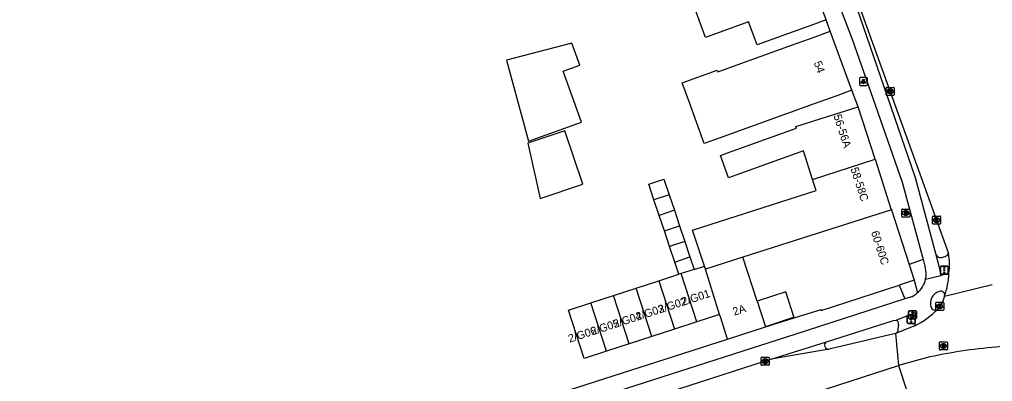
# Model space of a CAD drawing. Extents: x 159265 to 160143, y 383413 to 384319.
# Drawn here: x 159491.4 to 159612.9, y 384076.2 to 384121.4 of the extents above; entities that cross this region are included whole.
import ezdxf

# ---------------------------------------------------------------- set-up
doc = ezdxf.new("R2010")
doc.units = 0
for name, color, linetype in [('IMGEO_Brandkraan', 7, 'Continuous'), ('IMGEO_Fietspad_gesloten', 7, 'Continuous'), ('IMGEO_Kolk', 7, 'Continuous'), ('IMGEO_Lichtpunt', 7, 'Continuous'), ('IMGEO_Muur', 7, 'Continuous'), ('IMGEO_OVBaan_gesloten', 7, 'Continuous'), ('IMGEO_Pand', 7, 'Continuous'), ('IMGEO_Pand_nummerreeks', 7, 'Continuous'), ('IMGEO_Rijbaan_lokaal_gesloten', 7, 'Continuous'), ('IMGEO_Rioolput', 7, 'Continuous'), ('IMGEO_Verkeerseiland_gesloten', 7, 'Continuous'), ('IMGEO_Verkeersregelinstallatiepaal', 7, 'Continuous'), ('IMGEO_Voetpad_open', 7, 'Continuous')]:
    doc.layers.add(name, color=color, linetype=linetype)

msp = doc.modelspace()

# ---------------------------------------------------------------- linework, layer by layer
at = {"layer": 'IMGEO_Brandkraan'}
for p, q in [((159601.54, 384096.81), (159601.54, 384097.66)), ((159601.62, 384097.74), (159602.47, 384097.74)), ((159602.03, 384097.52), (159602.06, 384097.52)), ((159602.54, 384097.66), (159602.54, 384096.81)), ((159602.47, 384096.74), (159601.62, 384096.74)), ((159602.05, 384096.96), (159602.03, 384096.96))]:
    msp.add_line(p, q, dxfattribs=at)
for points in [[(159601.54, 384096.81), (159601.54, 384097.66)], [(159601.62, 384097.74), (159602.47, 384097.74)], [(159601.89, 384097.44), (159601.89, 384097.04), (159602.1, 384097.04)], [(159602.12, 384097.44), (159601.89, 384097.44)], [(159602.07, 384097.36), (159602.01, 384097.36), (159602.01, 384097.28)], [(159602.01, 384097.28), (159602.07, 384097.28)], [(159602.08, 384097.2), (159602.01, 384097.2), (159602.01, 384097.12)], [(159602.54, 384097.66), (159602.54, 384096.81)], [(159602.47, 384096.74), (159601.62, 384096.74)], [(159602.01, 384097.12), (159602.08, 384097.12)]]:
    msp.add_lwpolyline(points, dxfattribs=at)
for centre, radius, start, end in [((159601.62, 384097.66), 0.0765, 91.552, 178.448), ((159601.62, 384097.66), 0.0765, 91.552, 178.448), ((159602.07, 384097.32), 0.0379, 267.8285, 90.9355), ((159602.08, 384097.16), 0.0404, 269.8759, 90.5077), ((159602.13, 384097.29), 0.145, 59.4692, 91.5367), ((159602.15, 384097.34), 0.0922, 285.5137, 58.1501), ((159602.15, 384097.15), 0.105, 301.3115, 78.989), ((159602.47, 384097.66), 0.0765, 1.552, 88.448), ((159602.47, 384097.66), 0.0765, 1.552, 88.448), ((159601.62, 384096.81), 0.0765, 181.552, 268.448), ((159601.62, 384096.81), 0.0765, 181.552, 268.448), ((159602.11, 384097.29), 0.251, 268.6676, 293.5347), ((159602.47, 384096.81), 0.0765, 271.552, 358.448), ((159602.47, 384096.81), 0.0765, 271.552, 358.448)]:
    msp.add_arc(centre, radius, start, end, dxfattribs=at)
for centre, major_axis, ratio, start_param, end_param in [((159602.03, 384097.24), (-0.387, 0.002), 0.722429, 4.712389, 7.853982), ((159602.05, 384097.24), (-0.39, 0.002), 0.717154, 1.570796, 4.712389)]:
    msp.add_ellipse(centre, major_axis=major_axis, ratio=ratio, start_param=start_param, end_param=end_param, dxfattribs=at)
at = {"layer": 'IMGEO_Fietspad_gesloten'}
for points in [[(159605.86, 384092), (159603.25, 384101.64), (159595.9, 384123.03), (159593.47, 384129.4), (159592.2, 384132.75), (159590.95, 384136.08)], [(159590.54, 384131.59), (159595.36, 384118.97), (159597.62, 384112.42), (159601.58, 384101.1), (159604.23, 384091.42)], [(159604.23, 384091.42), (159604.48, 384090.44)], [(159606.41, 384089.44), (159606.35, 384090.12), (159605.86, 384092)], [(159604.52, 384088.98), (159606.41, 384089.44)], [(159607.44, 384089.71), (159606.41, 384089.44)], [(159601.92, 384086.5), (159588.33, 384082.1), (159558.23, 384072.43), (159521.21, 384061.54), (159513.06, 384059.09), (159510.21, 384058.19), (159500, 384054.9), (159487.37, 384050.82)], [(159602.6, 384086.72), (159601.92, 384086.5)], [(159592.14, 384081.14), (159600.53, 384083.82), (159600.85, 384083.84)], [(159600.85, 384083.84), (159603.21, 384084.83), (159603.16, 384083.16)], [(159585.25, 384078.96), (159592.14, 384081.14)]]:
    msp.add_lwpolyline(points, dxfattribs=at)
for centre, radius, start, end in [((159601.45, 384089.63), 3.14, 348.1286, 14.9422), ((159601.45, 384089.63), 3.14, 310.5427, 348.0746), ((159601.46, 384089.62), 3.12, 291.4586, 310.5069), ((159606.62, 384085.96), 1.51, 105.3308, 197.5155), ((159606.43, 384087), 0.476, 344.4753, 115.9981), ((159605.71, 384085.66), 0.546, 196.1111, 307.5815)]:
    msp.add_arc(centre, radius, start, end, dxfattribs=at)
at = {"layer": 'IMGEO_Kolk'}
for p, q in [((159599.6, 384112.01), (159599.6, 384112.87)), ((159599.67, 384112.94), (159600.52, 384112.94)), ((159600.52, 384111.94), (159599.67, 384111.94)), ((159600.11, 384112.16), (159600.08, 384112.16)), ((159600.09, 384112.72), (159600.11, 384112.72)), ((159600.6, 384112.87), (159600.6, 384112.01)), ((159605.39, 384095.93), (159605.39, 384096.78)), ((159605.46, 384096.85), (159606.31, 384096.85)), ((159605.87, 384096.63), (159605.9, 384096.63)), ((159605.9, 384096.07), (159605.87, 384096.07)), ((159606.39, 384096.78), (159606.39, 384095.93)), ((159606.31, 384095.85), (159605.46, 384095.85)), ((159605.78, 384085.16), (159605.78, 384086.01)), ((159605.85, 384086.09), (159606.71, 384086.09)), ((159606.71, 384085.08), (159605.85, 384085.08)), ((159606.29, 384085.31), (159606.26, 384085.31)), ((159606.27, 384085.86), (159606.29, 384085.86)), ((159606.78, 384086.01), (159606.78, 384085.16)), ((159583.99, 384078.29), (159583.99, 384079.15)), ((159584.06, 384079.22), (159584.91, 384079.22)), ((159584.48, 384079), (159584.5, 384079)), ((159584.99, 384079.15), (159584.99, 384078.29)), ((159584.91, 384078.22), (159584.06, 384078.22)), ((159584.5, 384078.44), (159584.47, 384078.44))]:
    msp.add_line(p, q, dxfattribs=at)
for points in [[(159599.6, 384112.01), (159599.6, 384112.87)], [(159599.67, 384112.94), (159600.52, 384112.94)], [(159600.52, 384111.94), (159599.67, 384111.94)], [(159599.92, 384112.64), (159600.04, 384112.64), (159600.04, 384112.49), (159600.17, 384112.64), (159600.34, 384112.64), (159600.19, 384112.49), (159600.34, 384112.24), (159600.19, 384112.24), (159600.11, 384112.4), (159600.04, 384112.34), (159600.04, 384112.24), (159599.92, 384112.24), (159599.92, 384112.64)], [(159600.6, 384112.87), (159600.6, 384112.01)], [(159605.39, 384095.93), (159605.39, 384096.78)], [(159605.46, 384096.85), (159606.31, 384096.85)], [(159605.71, 384096.55), (159605.83, 384096.55), (159605.83, 384096.4), (159605.96, 384096.55), (159606.12, 384096.55), (159605.98, 384096.4), (159606.13, 384096.15), (159605.98, 384096.15), (159605.89, 384096.32), (159605.83, 384096.25), (159605.83, 384096.15), (159605.71, 384096.15), (159605.71, 384096.55)], [(159606.39, 384096.78), (159606.39, 384095.93)], [(159606.31, 384095.85), (159605.46, 384095.85)], [(159605.78, 384085.16), (159605.78, 384086.01)], [(159605.85, 384086.09), (159606.71, 384086.09)], [(159606.71, 384085.08), (159605.85, 384085.08)], [(159606.1, 384085.78), (159606.22, 384085.78), (159606.22, 384085.63), (159606.35, 384085.78), (159606.52, 384085.78), (159606.37, 384085.63), (159606.52, 384085.38), (159606.37, 384085.38), (159606.29, 384085.55), (159606.22, 384085.48), (159606.22, 384085.38), (159606.1, 384085.38), (159606.1, 384085.78)], [(159606.78, 384086.01), (159606.78, 384085.16)], [(159583.99, 384078.29), (159583.99, 384079.15)], [(159584.06, 384079.22), (159584.91, 384079.22)], [(159584.99, 384079.15), (159584.99, 384078.29)], [(159584.91, 384078.22), (159584.06, 384078.22)], [(159584.31, 384078.92), (159584.43, 384078.92), (159584.43, 384078.77), (159584.56, 384078.92), (159584.73, 384078.92), (159584.58, 384078.77), (159584.73, 384078.52), (159584.58, 384078.52), (159584.5, 384078.68), (159584.43, 384078.62), (159584.43, 384078.52), (159584.31, 384078.52), (159584.31, 384078.92)]]:
    msp.add_lwpolyline(points, dxfattribs=at)
for centre, start, end in [((159599.67, 384112.86), 91.552, 178.448), ((159599.67, 384112.86), 91.552, 178.448), ((159599.67, 384112.02), 181.552, 268.448), ((159599.67, 384112.02), 181.552, 268.448), ((159600.52, 384112.86), 1.552, 88.448), ((159600.52, 384112.86), 1.552, 88.448), ((159600.52, 384112.02), 271.552, 358.448), ((159600.52, 384112.02), 271.552, 358.448), ((159605.46, 384096.78), 91.552, 178.448), ((159605.46, 384096.78), 91.552, 178.448), ((159606.31, 384096.78), 1.552, 88.448), ((159606.31, 384096.78), 1.552, 88.448), ((159605.46, 384095.93), 181.552, 268.448), ((159605.46, 384095.93), 181.552, 268.448), ((159606.31, 384095.93), 271.552, 358.448), ((159606.31, 384095.93), 271.552, 358.448), ((159605.86, 384086.01), 91.552, 178.448), ((159605.86, 384086.01), 91.552, 178.448), ((159605.86, 384085.16), 181.552, 268.448), ((159605.86, 384085.16), 181.552, 268.448), ((159606.7, 384086.01), 1.552, 88.448), ((159606.7, 384086.01), 1.552, 88.448), ((159606.7, 384085.16), 271.552, 358.448), ((159606.7, 384085.16), 271.552, 358.448), ((159584.06, 384079.14), 91.552, 178.448), ((159584.06, 384079.14), 91.552, 178.448), ((159584.91, 384079.14), 1.552, 88.448), ((159584.91, 384079.14), 1.552, 88.448), ((159584.06, 384078.3), 181.552, 268.448), ((159584.06, 384078.3), 181.552, 268.448), ((159584.91, 384078.3), 271.552, 358.448), ((159584.91, 384078.3), 271.552, 358.448)]:
    msp.add_arc(centre, 0.0765, start, end, dxfattribs=at)
for centre, major_axis, ratio, start_param, end_param in [((159600.08, 384112.44), (-0.387, 0.002), 0.722429, 4.712389, 7.853982), ((159600.11, 384112.44), (-0.39, 0.002), 0.717154, 1.570796, 4.712389), ((159605.87, 384096.35), (-0.387, 0.002), 0.722429, 4.712389, 7.853982), ((159605.9, 384096.35), (-0.39, 0.002), 0.717154, 1.570796, 4.712389), ((159606.27, 384085.58), (-0.387, 0.002), 0.722429, 4.712389, 7.853982), ((159606.29, 384085.58), (-0.39, 0.002), 0.717154, 1.570796, 4.712389), ((159584.47, 384078.72), (-0.387, 0.002), 0.722429, 4.712389, 7.853982), ((159584.5, 384078.72), (-0.39, 0.002), 0.717154, 1.570796, 4.712389)]:
    msp.add_ellipse(centre, major_axis=major_axis, ratio=ratio, start_param=start_param, end_param=end_param, dxfattribs=at)
at = {"layer": 'IMGEO_Lichtpunt'}
for p, q in [((159596.26, 384114.07), (159596.26, 384113.27)), ((159596.26, 384114.07), (159596.26, 384113.27)), ((159597.16, 384114.17), (159596.36, 384114.17)), ((159597.16, 384114.17), (159596.36, 384114.17)), ((159596.36, 384113.17), (159597.16, 384113.17)), ((159596.36, 384113.17), (159597.16, 384113.17)), ((159597.26, 384113.27), (159597.26, 384114.07)), ((159597.26, 384113.27), (159597.26, 384114.07))]:
    msp.add_line(p, q, dxfattribs=at)
for points in [[(159596.64, 384113.74), (159596.67, 384113.71), (159596.49, 384113.45), (159596.45, 384113.48), (159596.64, 384113.74)], [(159596.74, 384113.69), (159596.78, 384113.69), (159596.78, 384113.37), (159596.74, 384113.37), (159596.74, 384113.69)], [(159596.85, 384113.71), (159596.89, 384113.74), (159597.07, 384113.47), (159597.03, 384113.45), (159596.85, 384113.71)]]:
    msp.add_lwpolyline(points, dxfattribs=at)
msp.add_circle((159596.76, 384113.87), 0.0994, dxfattribs=at)
for centre, start, end in [((159596.36, 384114.07), 90, 180), ((159596.36, 384114.07), 90, 180), ((159596.36, 384113.27), 180, 270), ((159596.36, 384113.27), 180, 270), ((159597.16, 384114.07), 0, 90), ((159597.16, 384114.07), 0, 90), ((159597.16, 384113.27), 270, 0), ((159597.16, 384113.27), 270, 360)]:
    msp.add_arc(centre, 0.0946, start, end, dxfattribs=at)
at = {"layer": 'IMGEO_Muur'}
msp.add_lwpolyline([(159588.09, 384084.24), (159584.54, 384083.02)], dxfattribs=at)
at = {"layer": 'IMGEO_OVBaan_gesloten'}
for points in [[(159605.06, 384079.26), (159601.12, 384078.2)], [(159590.32, 384074.89), (159590.47, 384074.75), (159601.12, 384078.2)], [(159601.12, 384078.2), (159602.13, 384075.14)]]:
    msp.add_lwpolyline(points, dxfattribs=at)
msp.add_arc((159619.23, 384012.8), 67.95, 94.4718, 102.036, dxfattribs=at)
at = {"layer": 'IMGEO_Pand'}
for points in [[(159592.09, 384121.37), (159590.21, 384120.69), (159587.4, 384119.67), (159583.47, 384118.24), (159582.42, 384121.13), (159577.03, 384119.17), (159575.46, 384123.5), (159580.99, 384125.51), (159581.31, 384124.64), (159585.08, 384126.01), (159587.9, 384127.03), (159589.78, 384127.72)], [(159592.09, 384121.37), (159589.78, 384127.72)], [(159595.32, 384112.59), (159593.45, 384111.9), (159590.62, 384110.89), (159578.74, 384106.58), (159576.88, 384105.91), (159574.95, 384111.25), (159574.13, 384113.5), (159578.51, 384115.09), (159578.58, 384114.88), (159587.91, 384118.25), (159590.73, 384119.26), (159592.61, 384119.95)], [(159595.32, 384112.59), (159592.61, 384119.95)], [(159559.26, 384114.95), (159561.36, 384115.71), (159560.34, 384118.47), (159552.2, 384116.35), (159554.92, 384106.21), (159561.55, 384108.6), (159559.26, 384114.95)], [(159590.4, 384101.44), (159589.26, 384105), (159579.89, 384101.65), (159578.9, 384104.43), (159579.78, 384104.75), (159588.39, 384107.83), (159588.32, 384108.04), (159596.12, 384110.49)], [(159598.21, 384103.98), (159596.12, 384110.49)], [(159555.11, 384106.06), (159554.83, 384105.96), (159556.37, 384099.05), (159561.73, 384100.84), (159559.49, 384107.53), (159555.11, 384106.06)], [(159590.4, 384101.44), (159598.21, 384103.98)], [(159598.21, 384103.98), (159600.2, 384097.77), (159600.25, 384097.65)], [(159570.6, 384098.89), (159569.95, 384100.84), (159571.84, 384101.47), (159572.49, 384099.53)], [(159576.92, 384090.62), (159575.42, 384095.08), (159590.84, 384100.04), (159590.4, 384101.44)], [(159572.49, 384099.53), (159570.6, 384098.89)], [(159571.25, 384096.95), (159570.6, 384098.89)], [(159572.49, 384099.53), (159573.15, 384097.58)], [(159573.15, 384097.58), (159571.25, 384096.95)], [(159573.15, 384097.58), (159573.8, 384095.64)], [(159600.25, 384097.65), (159581.69, 384091.74)], [(159600.25, 384097.65), (159602.47, 384090.82)], [(159571.9, 384095), (159571.25, 384096.95)], [(159571.9, 384095), (159573.8, 384095.64)], [(159572.56, 384093.06), (159571.9, 384095)], [(159573.8, 384095.64), (159574.45, 384093.7)], [(159574.45, 384093.7), (159572.56, 384093.06)], [(159574.45, 384093.7), (159575.1, 384091.75)], [(159573.21, 384091.12), (159572.56, 384093.06)], [(159573.21, 384091.12), (159575.1, 384091.75)], [(159575.1, 384091.75), (159575.62, 384090.2)], [(159581.69, 384091.74), (159577.04, 384090.24)], [(159583.48, 384086.24), (159581.69, 384091.74)], [(159573.72, 384089.58), (159573.21, 384091.12)], [(159575.62, 384090.2), (159574.01, 384089.68)], [(159575.62, 384090.2), (159576.92, 384090.62)], [(159577.04, 384090.24), (159576.92, 384090.62)], [(159578.79, 384084.57), (159577.04, 384090.24)], [(159602.47, 384090.82), (159603.11, 384088.84)], [(159568.37, 384087.85), (159571.19, 384088.76)], [(159571.19, 384088.76), (159573.72, 384089.58)], [(159571.19, 384088.76), (159573.15, 384082.74)], [(159574.01, 384089.68), (159573.72, 384089.58)], [(159575.97, 384083.65), (159574.01, 384089.68)], [(159603.11, 384088.84), (159601.21, 384088.23)], [(159565.55, 384086.93), (159568.37, 384087.85)], [(159570.33, 384081.82), (159568.37, 384087.85)], [(159588.12, 384084.14), (159591.46, 384085.17), (159591.49, 384085.08), (159601.21, 384088.23)], [(159562.73, 384086.02), (159565.55, 384086.93)], [(159567.51, 384080.9), (159565.55, 384086.93)], [(159588.12, 384084.14), (159587.08, 384087.41), (159583.48, 384086.24)], [(159564.69, 384079.99), (159561.87, 384079.07), (159559.91, 384085.11), (159562.73, 384086.02)], [(159564.69, 384079.99), (159562.73, 384086.02)], [(159583.48, 384086.24), (159584.54, 384083.02)], [(159578.79, 384084.57), (159575.97, 384083.65)], [(159579.77, 384081.48), (159578.89, 384084.26), (159578.79, 384084.57)], [(159573.15, 384082.74), (159570.33, 384081.82)], [(159575.97, 384083.65), (159573.15, 384082.74)], [(159579.77, 384081.48), (159584.54, 384083.02)], [(159570.33, 384081.82), (159567.51, 384080.9)], [(159567.51, 384080.9), (159564.69, 384079.99)]]:
    msp.add_lwpolyline(points, dxfattribs=at)
at = {"layer": 'IMGEO_Rijbaan_lokaal_gesloten'}
for points in [[(159590.95, 384136.08), (159591.52, 384136.29), (159592.5, 384133.54), (159593.08, 384131.92), (159603.96, 384101.7), (159607.38, 384092.2)], [(159606.89, 384086.87), (159612.82, 384088.3)], [(159606.89, 384086.87), (159606.64, 384086.11), (159606.04, 384085.23)], [(159603.16, 384083.16), (159600.75, 384082.18)], [(159600.75, 384082.18), (159592.47, 384080.23)], [(159600.75, 384082.18), (159601.12, 384078.2)], [(159592.47, 384080.23), (159585.25, 384078.96)], [(159585.25, 384078.96), (159584.49, 384078.72), (159546.61, 384066.49), (159540.17, 384064.41)]]:
    msp.add_lwpolyline(points, dxfattribs=at)
for centre, radius, start, end in [((159599.87, 384090.78), 7.64, 351.9152, 10.6636), ((159598.3, 384089.99), 9.14, 340.0136, 358.2213), ((159598.31, 384092.92), 10.91, 296.4297, 315.1379)]:
    msp.add_arc(centre, radius, start, end, dxfattribs=at)
at = {"layer": 'IMGEO_Rioolput'}
for p, q in [((159606.25, 384080.21), (159606.25, 384081.06)), ((159606.33, 384081.13), (159607.18, 384081.13)), ((159606.74, 384080.91), (159606.77, 384080.91)), ((159606.76, 384080.35), (159606.74, 384080.35)), ((159607.25, 384081.06), (159607.25, 384080.21)), ((159607.18, 384080.13), (159606.33, 384080.13))]:
    msp.add_line(p, q, dxfattribs=at)
for points in [[(159606.25, 384080.21), (159606.25, 384081.06)], [(159606.33, 384081.13), (159607.18, 384081.13)], [(159606.84, 384080.83), (159606.59, 384080.83), (159606.59, 384080.43)], [(159606.59, 384080.43), (159606.71, 384080.43), (159606.71, 384080.59), (159606.73, 384080.59)], [(159606.77, 384080.75), (159606.71, 384080.75), (159606.71, 384080.67)], [(159606.71, 384080.67), (159606.77, 384080.67)], [(159606.77, 384080.56), (159606.84, 384080.43), (159606.98, 384080.43), (159606.92, 384080.56)], [(159607.25, 384081.06), (159607.25, 384080.21)], [(159607.18, 384080.13), (159606.33, 384080.13)]]:
    msp.add_lwpolyline(points, dxfattribs=at)
for centre, radius, start, end in [((159606.33, 384081.06), 0.0765, 91.552, 178.448), ((159606.33, 384081.06), 0.0765, 91.552, 178.448), ((159606.33, 384080.21), 0.0765, 181.552, 268.448), ((159606.33, 384080.21), 0.0765, 181.552, 268.448), ((159606.72, 384080.54), 0.0533, 26.0293, 88.6989), ((159606.77, 384080.65), 0.0964, 77.0061, 93.1865), ((159606.75, 384080.86), 0.19, 274.7715, 282.9687), ((159606.79, 384080.71), 0.0378, 276.6634, 79.6772), ((159606.84, 384080.72), 0.109, 350.3612, 89.416), ((159606.84, 384080.72), 0.112, 277.5842, 350.9817), ((159606.82, 384080.5), 0.108, 29.5134, 73.7905), ((159607.18, 384081.06), 0.0765, 1.552, 88.448), ((159607.18, 384081.06), 0.0765, 1.552, 88.448), ((159607.18, 384080.21), 0.0765, 271.552, 358.448), ((159607.18, 384080.21), 0.0765, 271.552, 358.448)]:
    msp.add_arc(centre, radius, start, end, dxfattribs=at)
for centre, major_axis, ratio, start_param, end_param in [((159606.74, 384080.63), (-0.387, 0.002), 0.722429, 4.712389, 7.853982), ((159606.76, 384080.63), (-0.39, 0.002), 0.717154, 1.570796, 4.712389)]:
    msp.add_ellipse(centre, major_axis=major_axis, ratio=ratio, start_param=start_param, end_param=end_param, dxfattribs=at)
at = {"layer": 'IMGEO_Verkeerseiland_gesloten'}
msp.add_arc((159592.42, 384080.73), 0.505, 124.746, 275.1299, dxfattribs=at)
at = {"layer": 'IMGEO_Verkeersregelinstallatiepaal'}
for p, q in [((159606.37, 384089.7), (159606.37, 384090.5)), ((159606.37, 384090.5), (159606.37, 384089.7)), ((159606.47, 384090.6), (159607.25, 384090.6)), ((159607.25, 384090.6), (159606.47, 384090.6)), ((159607.35, 384090.5), (159607.35, 384089.7)), ((159607.35, 384089.7), (159607.35, 384090.5)), ((159607.25, 384089.6), (159606.47, 384089.6)), ((159606.47, 384089.6), (159607.25, 384089.6)), ((159602.23, 384083.55), (159602.23, 384084.35)), ((159602.23, 384084.35), (159602.23, 384083.55)), ((159602.33, 384084.45), (159603.12, 384084.45)), ((159603.12, 384084.45), (159602.33, 384084.45)), ((159602.4, 384084.13), (159602.4, 384084.93)), ((159602.4, 384084.93), (159602.4, 384084.13)), ((159602.5, 384085.03), (159603.29, 384085.03)), ((159603.29, 384085.03), (159602.5, 384085.03)), ((159603.29, 384084.03), (159602.5, 384084.03)), ((159602.5, 384084.03), (159603.29, 384084.03)), ((159603.22, 384084.35), (159603.22, 384083.55)), ((159603.22, 384083.55), (159603.22, 384084.35)), ((159603.39, 384084.93), (159603.39, 384084.13)), ((159603.39, 384084.13), (159603.39, 384084.93)), ((159603.12, 384083.45), (159602.33, 384083.45)), ((159602.33, 384083.45), (159603.12, 384083.45))]:
    msp.add_line(p, q, dxfattribs=at)
for centre in [(159606.86, 384090.39), (159606.86, 384090.1), (159606.86, 384089.81), (159602.72, 384084.24), (159602.72, 384083.95), (159602.89, 384084.82), (159602.89, 384084.53), (159602.89, 384084.24), (159602.72, 384083.66)]:
    msp.add_circle(centre, 0.085, dxfattribs=at)
for centre, start, end in [((159606.47, 384090.5), 90, 180), ((159606.47, 384090.5), 90, 180), ((159607.25, 384090.5), 0, 90), ((159607.25, 384090.5), 360, 90), ((159606.47, 384089.7), 180, 270), ((159606.47, 384089.7), 180, 270), ((159607.25, 384089.7), 270, 0), ((159607.25, 384089.7), 270, 0), ((159602.33, 384084.35), 90, 180), ((159602.33, 384084.35), 90, 180), ((159602.5, 384084.93), 90, 180), ((159602.5, 384084.93), 90, 180), ((159602.5, 384084.13), 180, 270), ((159602.5, 384084.13), 180, 270), ((159603.12, 384084.35), 0, 90), ((159603.12, 384084.35), 360, 90), ((159603.29, 384084.93), 0, 90), ((159603.29, 384084.93), 360, 90), ((159603.29, 384084.13), 270, 0), ((159603.29, 384084.13), 270, 0), ((159602.33, 384083.55), 180, 270), ((159602.33, 384083.55), 180, 270), ((159603.12, 384083.55), 270, 0), ((159603.12, 384083.55), 270, 0)]:
    msp.add_arc(centre, 0.1, start, end, dxfattribs=at)
at = {"layer": 'IMGEO_Voetpad_open'}
for points in [[(159592.61, 384119.95), (159592.09, 384121.37)], [(159596.12, 384110.49), (159595.32, 384112.59)], [(159604.23, 384091.42), (159602.47, 384090.82)], [(159606.52, 384091.67), (159606.95, 384091.81)], [(159603.11, 384088.84), (159603.49, 384087.25)], [(159601.21, 384088.23), (159601.92, 384086.5)], [(159584.54, 384083.02), (159588.12, 384084.14)], [(159601.1, 384082.74), (159601.16, 384083.33)], [(159487, 384052.69), (159500, 384056.89), (159511.61, 384060.64), (159543.36, 384070.12), (159558.89, 384074.79), (159579.77, 384081.48)]]:
    msp.add_lwpolyline(points, dxfattribs=at)
for centre, radius, start, end in [((159606.43, 384092.32), 0.658, 208.9051, 277.5501), ((159606.68, 384092.55), 0.785, 289.7553, 333.283), ((159600.71, 384083.4), 0.452, 350.2284, 72.3285), ((159600.5, 384082.72), 0.598, 294.5984, 1.7213)]:
    msp.add_arc(centre, radius, start, end, dxfattribs=at)

# ---------------------------------------------------------------- texts
at = {"layer": 'IMGEO_Pand_nummerreeks'}
for s, rotation, p in [('54', 290.2195, (159590.54, 384116.02)), ('56-56A', 287.8302, (159593, 384109.4)), ('58-58C', 287.8302, (159595.13, 384102.78)), ('60-60C', 287.8302, (159597.69, 384094.84)), ('2/G01', 18.0521, (159574.24, 384085.65)), ('2/G02', 18.0521, (159571.32, 384084.69)), ('2/G03', 18.0521, (159568.51, 384083.78)), ('2A', 17.857, (159580.62, 384084.4)), ('2/G05', 18.0521, (159562.89, 384081.94)), ('2/G04', 18.0521, (159565.7, 384082.86)), ('2/G06', 18.0521, (159560.07, 384081.03))]:
    msp.add_text(s, height=1, rotation=rotation, dxfattribs=at).set_placement(p)

doc.saveas('drawing.dxf')
